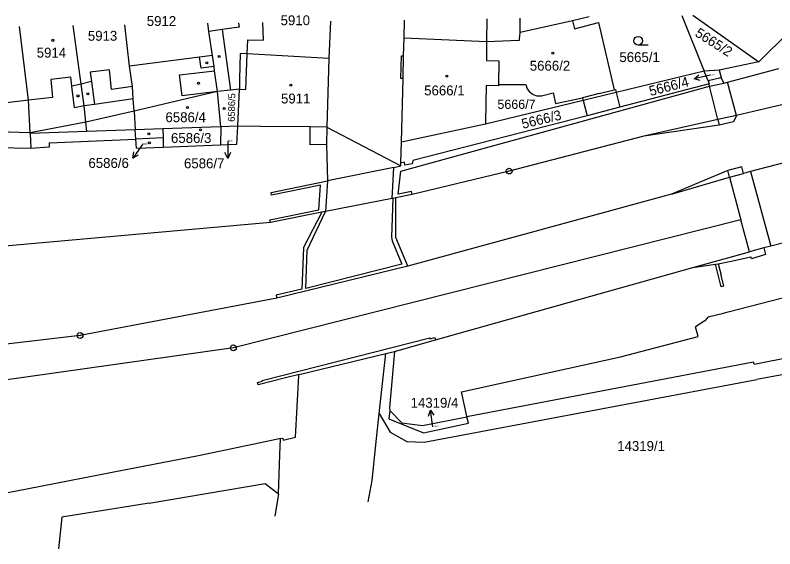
# Model space of a CAD drawing. Extents: x -825057 to -819383, y -1071633 to -1067888.
# Drawn here: x -822428.5 to -822297.9, y -1070485.8 to -1070394 of the extents above; entities that cross this region are included whole.
import ezdxf

# ---------------------------------------------------------------- set-up
doc = ezdxf.new("R2010")
doc.units = 0
for name, color, linetype in [('Vrstva 1', 7, 'Continuous'), ('Vrstva 16', 7, 'Continuous'), ('Vrstva 18', 7, 'Continuous'), ('Vrstva 19', 7, 'Continuous'), ('Vrstva 24', 7, 'Continuous'), ('Vrstva 25', 7, 'Continuous'), ('Vrstva 4', 7, 'Continuous')]:
    doc.layers.add(name, color=color, linetype=linetype)

msp = doc.modelspace()

# ---------------------------------------------------------------- linework, layer by layer
at = {"layer": 'Vrstva 1'}
for p, q in [((-822347.38, -1070394.65), (-822347.42, -1070398.56)), ((-822341.67, -1070397.04), (-822341.66, -1070394.55)), ((-822329.77, -1070394.35), (-822332.66, -1070395.01)), ((-822313.85, -1070394.09), (-822310.02, -1070403.69)), ((-822311.96, -1070394.06), (-822300.62, -1070402.06)), ((-822426.2, -1070408.65), (-822427.76, -1070395.98)), ((-822417.14, -1070405.9), (-822418.5, -1070395.82)), ((-822408.84, -1070402.84), (-822409.66, -1070395.68)), ((-822395.17, -1070396.84), (-822395.36, -1070395.44)), ((-822374.29, -1070395.09), (-822374.54, -1070401.51)), ((-822361.61, -1070397.92), (-822361.54, -1070394.88)), ((-822332.66, -1070395.01), (-822341.67, -1070397.04)), ((-822332.66, -1070395.01), (-822332.54, -1070395.5)), ((-822332.54, -1070395.5), (-822332.33, -1070396.4)), ((-822332.33, -1070396.4), (-822328.18, -1070395.28)), ((-822328.18, -1070395.28), (-822325.52, -1070406.86)), ((-822394.56, -1070401), (-822395.17, -1070396.84)), ((-822341.74, -1070397.37), (-822341.67, -1070397.27)), ((-822341.67, -1070397.15), (-822341.67, -1070397.04)), ((-822341.67, -1070397.27), (-822341.67, -1070397.15)), ((-822295.37, -1070396.87), (-822300.62, -1070402.06)), ((-822361.69, -1070401.02), (-822361.61, -1070397.92)), ((-822361.61, -1070397.92), (-822347.42, -1070398.56)), ((-822347.42, -1070398.56), (-822347.46, -1070401.85)), ((-822347.42, -1070398.56), (-822343.28, -1070398.42)), ((-822343.28, -1070398.42), (-822341.76, -1070398.37)), ((-822341.76, -1070398.37), (-822341.74, -1070397.37)), ((-822394.3, -1070402.9), (-822394.56, -1070401)), ((-822389.8, -1070400.66), (-822389.9, -1070405.05)), ((-822388.58, -1070400.71), (-822389.8, -1070400.66)), ((-822374.54, -1070401.51), (-822388.58, -1070400.71)), ((-822361.79, -1070404.96), (-822361.69, -1070401.02)), ((-822374.54, -1070401.51), (-822374.9, -1070413.29)), ((-822347.46, -1070401.85), (-822345.33, -1070401.88)), ((-822345.33, -1070401.88), (-822345.41, -1070405.97)), ((-822300.62, -1070402.06), (-822307.41, -1070403.52)), ((-822408.32, -1070406.3), (-822408.84, -1070402.84)), ((-822394.2, -1070403.6), (-822394.3, -1070402.9)), ((-822393.7, -1070407.2), (-822394.2, -1070403.6)), ((-822310.02, -1070403.69), (-822325.14, -1070407.35)), ((-822307.41, -1070403.52), (-822310.02, -1070403.69)), ((-822309.35, -1070405.36), (-822310.02, -1070403.69)), ((-822307.41, -1070403.52), (-822307.07, -1070404.77)), ((-822389.9, -1070405.05), (-822389.94, -1070406.76)), ((-822362.05, -1070415.9), (-822361.79, -1070404.96)), ((-822307.36, -1070404.85), (-822309.35, -1070405.36)), ((-822307.07, -1070404.77), (-822307.36, -1070404.85)), ((-822416.63, -1070409.64), (-822417.14, -1070405.9)), ((-822408.18, -1070408.41), (-822408.32, -1070406.3)), ((-822347.51, -1070406.13), (-822347.63, -1070412.47)), ((-822345.41, -1070406.17), (-822347.51, -1070406.13)), ((-822345.41, -1070405.97), (-822340.67, -1070405.96)), ((-822345.41, -1070405.97), (-822345.41, -1070406.17)), ((-822340.67, -1070405.96), (-822340.44, -1070406.71)), ((-822309.18, -1070405.83), (-822324.52, -1070409.86)), ((-822309.35, -1070405.36), (-822309.18, -1070405.83)), ((-822393.7, -1070407.2), (-822408.04, -1070410.54)), ((-822391.47, -1070406.94), (-822393.7, -1070407.2)), ((-822393.12, -1070413.25), (-822393.7, -1070407.2)), ((-822389.94, -1070406.76), (-822391.47, -1070406.94)), ((-822390.23, -1070413.16), (-822389.94, -1070406.76)), ((-822340.44, -1070406.71), (-822340.04, -1070407.25)), ((-822340.04, -1070407.25), (-822339.43, -1070407.71)), ((-822339.43, -1070407.71), (-822338.78, -1070407.9)), ((-822337.97, -1070407.91), (-822335.98, -1070407.43)), ((-822335.98, -1070407.43), (-822335.57, -1070409.21)), ((-822325.14, -1070407.35), (-822330.84, -1070408.74)), ((-822325.52, -1070406.86), (-822325.27, -1070406.8)), ((-822325.27, -1070406.8), (-822325.14, -1070407.35)), ((-822425.91, -1070414.27), (-822426.2, -1070408.65)), ((-822408.04, -1070410.54), (-822408.18, -1070408.41)), ((-822330.84, -1070408.74), (-822347.64, -1070412.82)), ((-822338.78, -1070407.9), (-822337.97, -1070407.91)), ((-822335.57, -1070409.21), (-822330.96, -1070408.27)), ((-822330.96, -1070408.27), (-822330.84, -1070408.74)), ((-822416.35, -1070412.47), (-822416.63, -1070409.64)), ((-822324.52, -1070409.86), (-822330.16, -1070411.35)), ((-822295.67, -1070409.24), (-822304.46, -1070411.3)), ((-822408.04, -1070410.54), (-822416.35, -1070412.47)), ((-822408.04, -1070410.54), (-822407.83, -1070413.75)), ((-822330.16, -1070411.35), (-822360.12, -1070419.02)), ((-822304.46, -1070411.3), (-822304.97, -1070412.41)), ((-822416.35, -1070412.47), (-822425.91, -1070414.27)), ((-822347.64, -1070412.82), (-822362.05, -1070415.9)), ((-822347.63, -1070412.47), (-822347.64, -1070412.82)), ((-822307.43, -1070412.97), (-822320.38, -1070414.85)), ((-822304.97, -1070412.41), (-822307.43, -1070412.97)), ((-822425.91, -1070414.27), (-822435.03, -1070413.98)), ((-822403.12, -1070413.59), (-822407.83, -1070413.75)), ((-822407.73, -1070415.35), (-822407.83, -1070413.75)), ((-822393.12, -1070413.25), (-822403.12, -1070413.59)), ((-822403.12, -1070413.59), (-822403.07, -1070415.14)), ((-822393.12, -1070413.25), (-822393.17, -1070416.34)), ((-822390.23, -1070413.16), (-822393.12, -1070413.25)), ((-822390.37, -1070416.23), (-822390.23, -1070413.16)), ((-822386.31, -1070413.19), (-822390.23, -1070413.16)), ((-822377.74, -1070413.27), (-822386.31, -1070413.19)), ((-822374.9, -1070413.29), (-822377.74, -1070413.27)), ((-822374.9, -1070413.29), (-822362.15, -1070419.97)), ((-822407.62, -1070416.93), (-822407.73, -1070415.35)), ((-822403.07, -1070415.14), (-822403.02, -1070416.74)), ((-822320.38, -1070414.85), (-822343.55, -1070420.86)), ((-822407.62, -1070416.93), (-822403.02, -1070416.74)), ((-822403.02, -1070416.74), (-822393.17, -1070416.34)), ((-822393.17, -1070416.34), (-822390.37, -1070416.23)), ((-822362.19, -1070419.45), (-822362.05, -1070415.9)), ((-822361.56, -1070419.32), (-822362.19, -1070419.45)), ((-822362.15, -1070419.97), (-822362.19, -1070419.45)), ((-822361.47, -1070419.84), (-822361.56, -1070419.32)), ((-822360.12, -1070419.02), (-822360.24, -1070419.6)), ((-822292.81, -1070418.55), (-822302.04, -1070420.92)), ((-822360.24, -1070419.6), (-822361.47, -1070419.84)), ((-822305.97, -1070420.78), (-822315.63, -1070424.82)), ((-822303.55, -1070420.13), (-822305.97, -1070420.78)), ((-822303.24, -1070421.27), (-822303.55, -1070420.13)), ((-822343.55, -1070420.86), (-822360.22, -1070424.87)), ((-822302.04, -1070420.92), (-822303.24, -1070421.27)), ((-822363.69, -1070425.59), (-822375.12, -1070427.81)), ((-822363.54, -1070425.56), (-822363.69, -1070425.59)), ((-822363.05, -1070425.46), (-822363.54, -1070425.56)), ((-822360.22, -1070424.87), (-822363.05, -1070425.46)), ((-822315.63, -1070424.82), (-822361, -1070437.2)), ((-822375.76, -1070427.94), (-822384.6, -1070429.73)), ((-822375.12, -1070427.81), (-822375.76, -1070427.94)), ((-822384.6, -1070429.73), (-822442.05, -1070434.81)), ((-822303.72, -1070429.24), (-822390.97, -1070451.26)), ((-822302.25, -1070434.76), (-822303.72, -1070429.24)), ((-822289.45, -1070431.49), (-822298.56, -1070433.75)), ((-822298.56, -1070433.75), (-822299.78, -1070434.09)), ((-822299.78, -1070434.09), (-822302.25, -1070434.76)), ((-822361, -1070437.2), (-822383.5, -1070442.75)), ((-822305.9, -1070445.1), (-822285.76, -1070439.85)), ((-822383.5, -1070442.75), (-822417.33, -1070449.15)), ((-822309.33, -1070445.96), (-822306.69, -1070445.31)), ((-822306.69, -1070445.31), (-822305.9, -1070445.1)), ((-822309.93, -1070446.61), (-822311.52, -1070447.66)), ((-822309.33, -1070445.96), (-822309.93, -1070446.61)), ((-822311.07, -1070449.34), (-822311.52, -1070447.66)), ((-822417.33, -1070449.15), (-822515.72, -1070460.79)), ((-822324.4, -1070452.79), (-822311.07, -1070449.34)), ((-822390.97, -1070451.26), (-822489.9, -1070465.32)), ((-822364.78, -1070452.24), (-822363.24, -1070451.87)), ((-822363.24, -1070451.87), (-822364.13, -1070461.56)), ((-822379.68, -1070455.87), (-822364.78, -1070452.24)), ((-822365.9, -1070462.59), (-822364.78, -1070452.24)), ((-822351.75, -1070458.81), (-822324.4, -1070452.79)), ((-822380.28, -1070466.66), (-822379.69, -1070456.11)), ((-822379.69, -1070456.11), (-822379.68, -1070455.87)), ((-822350.83, -1070463.01), (-822351.75, -1070458.81)), ((-822366.36, -1070466.85), (-822365.9, -1070462.59)), ((-822364.05, -1070462.02), (-822364.23, -1070463.48)), ((-822364.13, -1070461.56), (-822364.05, -1070462.02)), ((-822364.05, -1070462.02), (-822361.99, -1070464.17)), ((-822364.23, -1070463.48), (-822358.28, -1070465.88)), ((-822358.45, -1070464.61), (-822350.8, -1070463.15)), ((-822350.8, -1070463.15), (-822350.83, -1070463.01)), ((-822350.56, -1070464.23), (-822350.8, -1070463.15)), ((-822361.99, -1070464.17), (-822358.45, -1070464.61)), ((-822358.28, -1070465.88), (-822350.56, -1070464.23)), ((-822384.13, -1070467.16), (-822396.97, -1070469.83)), ((-822382.86, -1070466.89), (-822384.13, -1070467.16)), ((-822382.96, -1070469.66), (-822382.86, -1070466.89)), ((-822382.86, -1070466.89), (-822382.45, -1070466.8)), ((-822382.45, -1070466.8), (-822382.41, -1070467.16)), ((-822382.41, -1070467.16), (-822380.28, -1070466.66)), ((-822367.11, -1070474.11), (-822366.36, -1070466.85)), ((-822396.97, -1070469.83), (-822409.44, -1070472.24)), ((-822383.2, -1070476.37), (-822382.96, -1070469.66)), ((-822409.44, -1070472.24), (-822426.49, -1070475.6)), ((-822367.77, -1070477.77), (-822367.11, -1070474.11)), ((-822426.49, -1070475.6), (-822441.07, -1070478.42)), ((-822405.47, -1070477.96), (-822385.48, -1070474.6)), ((-822385.48, -1070474.6), (-822383.2, -1070476.37)), ((-822383.2, -1070476.37), (-822383.85, -1070480.2)), ((-822405.47, -1070477.96), (-822420.44, -1070480.4)), ((-822420.44, -1070480.4), (-822421.06, -1070485.84))]:
    msp.add_line(p, q, dxfattribs=at)
at = {"layer": 'Vrstva 16'}
for p, q in [((-822308.96, -1070404.39), (-822311.744, -1070404.999)), ((-822406.62, -1070416.3), (-822408.285, -1070418.613)), ((-822391.93, -1070415.73), (-822391.93, -1070418.67)), ((-822356.7, -1070464.83), (-822357.099, -1070461.978))]:
    msp.add_line(p, q, dxfattribs=at)
for points in [[(-822310.715, -1070405.26), (-822311.744, -1070404.999), (-822310.918, -1070404.332)], [(-822407.344, -1070418.12), (-822408.285, -1070418.613), (-822408.116, -1070417.565)], [(-822391.44, -1070417.69), (-822391.93, -1070418.67), (-822392.42, -1070417.69)], [(-822357.441, -1070462.995), (-822357.099, -1070461.978), (-822356.491, -1070462.862)]]:
    msp.add_lwpolyline(points, dxfattribs=at)
at = {"layer": 'Vrstva 24'}
for centre, radius in [((-822343.55, -1070420.86), 0.5), ((-822343.55, -1070420.86), 0.0327), ((-822417.33, -1070449.15), 0.5), ((-822417.33, -1070449.15), 0.0327), ((-822390.97, -1070451.26), 0.5), ((-822390.97, -1070451.26), 0.0327)]:
    msp.add_circle(centre, radius, dxfattribs=at)
at = {"layer": 'Vrstva 25'}
msp.add_line((-822319.62, -1070399.19), (-822321.37, -1070399.19), dxfattribs=at)
for centre, radius in [((-822422, -1070398.37), 0.175), ((-822321.37, -1070398.44), 0.75), ((-822393.4, -1070401.17), 0.175), ((-822336.05, -1070400.56), 0.175), ((-822395.52, -1070402.25), 0.175), ((-822354.26, -1070404.54), 0.175), ((-822396.97, -1070405.76), 0.175), ((-822381.1, -1070406.08), 0.175), ((-822417.69, -1070407.94), 0.175), ((-822416, -1070407.58), 0.175), ((-822398.85, -1070409.92), 0.175), ((-822392.57, -1070410.08), 0.175), ((-822405.49, -1070414.44), 0.175), ((-822396.61, -1070413.78), 0.175), ((-822405.42, -1070416), 0.175)]:
    msp.add_circle(centre, radius, dxfattribs=at)
at = {"layer": 'Vrstva 4'}
for p, q in [((-822390.09, -1070395.35), (-822389.98, -1070396.1)), ((-822385.78, -1070398.34), (-822385.92, -1070395.28)), ((-822392.89, -1070396.51), (-822395.17, -1070396.84)), ((-822389.98, -1070396.1), (-822392.89, -1070396.51)), ((-822392.89, -1070396.51), (-822391.47, -1070406.94)), ((-822388.58, -1070400.71), (-822388.48, -1070398.28)), ((-822388.48, -1070398.28), (-822385.78, -1070398.34)), ((-822394.56, -1070401), (-822396.79, -1070401.29)), ((-822388.81, -1070406.8), (-822388.58, -1070400.71)), ((-822362.16, -1070404.95), (-822362.06, -1070401.01)), ((-822362.06, -1070401.01), (-822361.69, -1070401.02)), ((-822396.79, -1070401.29), (-822408.84, -1070402.84)), ((-822396.53, -1070403.18), (-822396.79, -1070401.29)), ((-822412.27, -1070403.42), (-822415.59, -1070403.84)), ((-822415.59, -1070403.84), (-822415.37, -1070405.48)), ((-822411.95, -1070406.83), (-822412.27, -1070403.42)), ((-822400.22, -1070404.33), (-822394.2, -1070403.6)), ((-822394.3, -1070402.9), (-822396.53, -1070403.18)), ((-822306.02, -1070405.56), (-822297.18, -1070403.22)), ((-822418.92, -1070404.69), (-822422.37, -1070405.09)), ((-822422.37, -1070405.09), (-822422.05, -1070408.22)), ((-822418.73, -1070406.28), (-822418.92, -1070404.69)), ((-822399.8, -1070407.93), (-822400.22, -1070404.33)), ((-822361.79, -1070404.96), (-822362.16, -1070404.95)), ((-822306.65, -1070405.72), (-822307.07, -1070404.77)), ((-822417.14, -1070405.9), (-822418.73, -1070406.28)), ((-822418.28, -1070409.97), (-822418.73, -1070406.28)), ((-822415.37, -1070405.48), (-822417.14, -1070405.9)), ((-822415.37, -1070405.48), (-822414.84, -1070409.38)), ((-822408.32, -1070406.3), (-822411.95, -1070406.83)), ((-822362.2, -1070420.86), (-822309.08, -1070406.24)), ((-822309.08, -1070406.24), (-822309.18, -1070405.83)), ((-822309.08, -1070406.24), (-822306.65, -1070405.72)), ((-822307.68, -1070412.01), (-822309.08, -1070406.24)), ((-822306.65, -1070405.72), (-822306.02, -1070405.56)), ((-822304.46, -1070411.3), (-822306.02, -1070405.56)), ((-822393.7, -1070407.2), (-822399.8, -1070407.93)), ((-822389.94, -1070406.76), (-822388.81, -1070406.8)), ((-822328.08, -1070407.53), (-822330.5, -1070408.15)), ((-822328.08, -1070407.53), (-822325.52, -1070406.86)), ((-822325.14, -1070407.35), (-822324.52, -1070409.86)), ((-822426.2, -1070408.65), (-822430.36, -1070409.18)), ((-822422.05, -1070408.22), (-822426.2, -1070408.65)), ((-822408.18, -1070408.41), (-822414.84, -1070409.38)), ((-822330.5, -1070408.15), (-822330.96, -1070408.27)), ((-822330.84, -1070408.74), (-822330.16, -1070411.35)), ((-822416.63, -1070409.64), (-822418.28, -1070409.97)), ((-822414.84, -1070409.38), (-822416.63, -1070409.64)), ((-822304.46, -1070411.3), (-822307.68, -1070412.01)), ((-822416.19, -1070414.03), (-822416.35, -1070412.47)), ((-822307.68, -1070412.01), (-822320.38, -1070414.85)), ((-822307.68, -1070412.01), (-822307.43, -1070412.97)), ((-822425.9, -1070414.37), (-822425.91, -1070414.27)), ((-822416.19, -1070414.03), (-822425.9, -1070414.37)), ((-822407.83, -1070413.75), (-822416.19, -1070414.03)), ((-822377.76, -1070416.32), (-822377.74, -1070413.27)), ((-822374.9, -1070413.29), (-822374.95, -1070416.28)), ((-822425.9, -1070414.37), (-822425.77, -1070416.97)), ((-822422.62, -1070416.02), (-822407.73, -1070415.35)), ((-822403.07, -1070415.14), (-822407.73, -1070415.35)), ((-822425.77, -1070416.97), (-822434.68, -1070416.77)), ((-822422.63, -1070416.77), (-822425.77, -1070416.97)), ((-822422.62, -1070416.02), (-822422.63, -1070416.77)), ((-822374.95, -1070416.28), (-822377.76, -1070416.32)), ((-822374.95, -1070416.28), (-822374.81, -1070422.52)), ((-822363.37, -1070420.22), (-822374.81, -1070422.52)), ((-822363.69, -1070425.59), (-822363.37, -1070420.22)), ((-822363.37, -1070420.22), (-822362.15, -1070419.97)), ((-822305.67, -1070421.92), (-822305.97, -1070420.78)), ((-822362.62, -1070424.86), (-822362.2, -1070420.86)), ((-822315.63, -1070424.82), (-822305.67, -1070421.92)), ((-822305.67, -1070421.92), (-822303.24, -1070421.27)), ((-822305.67, -1070421.92), (-822303.72, -1070429.24)), ((-822302.04, -1070420.92), (-822298.56, -1070433.75)), ((-822384.49, -1070424.53), (-822374.81, -1070422.52)), ((-822375.97, -1070423.27), (-822384.39, -1070425.02)), ((-822376.29, -1070427.54), (-822375.97, -1070423.27)), ((-822374.81, -1070422.52), (-822375.12, -1070427.81)), ((-822384.39, -1070425.02), (-822384.49, -1070424.53)), ((-822360.32, -1070424.38), (-822362.62, -1070424.86)), ((-822360.22, -1070424.87), (-822360.32, -1070424.38)), ((-822363.54, -1070425.56), (-822363.77, -1070432.25)), ((-822363.02, -1070432.26), (-822363.05, -1070425.46)), ((-822384.7, -1070429.24), (-822376.29, -1070427.54)), ((-822375.76, -1070427.94), (-822378.92, -1070434.01)), ((-822378.27, -1070434.46), (-822375.12, -1070427.81)), ((-822384.6, -1070429.73), (-822384.7, -1070429.24)), ((-822363.77, -1070432.25), (-822363.64, -1070432.85)), ((-822361, -1070437.2), (-822363.02, -1070432.26)), ((-822363.64, -1070432.85), (-822362, -1070436.85)), ((-822378.92, -1070434.01), (-822379.18, -1070441.2)), ((-822378.54, -1070441.06), (-822378.27, -1070434.46)), ((-822311.99, -1070437.43), (-822302.25, -1070434.76)), ((-822299.78, -1070434.09), (-822299.48, -1070435.24)), ((-822307.59, -1070436.81), (-822305.36, -1070436.34)), ((-822305.36, -1070436.34), (-822302.02, -1070435.64)), ((-822301.9, -1070435.93), (-822302.02, -1070435.64)), ((-822299.48, -1070435.24), (-822301.9, -1070435.93)), ((-822362, -1070436.85), (-822378.54, -1070441.06)), ((-822356.24, -1070449.9), (-822311.99, -1070437.43)), ((-822311.99, -1070437.43), (-822308.09, -1070436.86)), ((-822308.09, -1070436.86), (-822307.59, -1070436.81)), ((-822307.09, -1070440.76), (-822308.09, -1070436.86)), ((-822307.59, -1070436.81), (-822307.09, -1070438.75)), ((-822306.61, -1070440.64), (-822307.09, -1070438.75)), ((-822379.18, -1070441.2), (-822383.63, -1070442.19)), ((-822306.61, -1070440.64), (-822307.09, -1070440.76)), ((-822383.63, -1070442.19), (-822383.5, -1070442.75)), ((-822386.01, -1070456.91), (-822357.2, -1070449.57)), ((-822357.2, -1070449.57), (-822357.17, -1070449.7)), ((-822357.17, -1070449.7), (-822356.35, -1070449.49)), ((-822356.35, -1070449.49), (-822356.24, -1070449.9)), ((-822363.24, -1070451.87), (-822356.24, -1070449.9)), ((-822301.4, -1070454.05), (-822283, -1070450.52)), ((-822282.8, -1070453.26), (-822300.94, -1070456.72)), ((-822301.54, -1070453.75), (-822350.8, -1070463.15)), ((-822301.4, -1070454.05), (-822301.54, -1070453.75)), ((-822379.68, -1070455.87), (-822381.98, -1070456.43)), ((-822386.82, -1070457.22), (-822385.99, -1070457.01)), ((-822386.72, -1070457.63), (-822386.82, -1070457.22)), ((-822381.98, -1070456.43), (-822386.72, -1070457.63)), ((-822385.99, -1070457.01), (-822386.01, -1070456.91)), ((-822358.16, -1070467.5), (-822300.94, -1070456.72)), ((-822365.9, -1070462.59), (-822363.99, -1070465.79)), ((-822363.99, -1070465.79), (-822361.15, -1070467.38)), ((-822361.15, -1070467.38), (-822358.16, -1070467.5))]:
    msp.add_line(p, q, dxfattribs=at)

# ---------------------------------------------------------------- texts
at = {"layer": 'Vrstva 16'}
msp.add_text('5666/4', height=1.7, rotation=14.4, dxfattribs=at).set_placement((-822319.243, -1070407.966))
for s, p in [('6586/6', (-822415.894, -1070420.32)), ('6586/7', (-822399.463, -1070420.38)), ('14319/4', (-822360.496, -1070461.57))]:
    msp.add_text(s, height=1.7, dxfattribs=at).set_placement(p)
at = {"layer": 'Vrstva 18'}
for s, rotation, p in [('5665/2', 327.6, (-822311.73, -1070397.54)), ('5666/3', 13.5, (-822341.19, -1070413.6))]:
    msp.add_text(s, height=1.7, rotation=rotation, dxfattribs=at).set_placement(p)
for s, height, p in [('5665/1', 1.7, (-822324.593, -1070402.11)), ('5666/4', 0.2, (-822308.96, -1070404.39)), ('6586/7', 0.2, (-822391.93, -1070415.73)), ('14319/4', 0.2, (-822356.7, -1070464.83)), ('14319/1', 1.7, (-822324.97, -1070469))]:
    msp.add_text(s, height=height, dxfattribs=at).set_placement(p)
at = {"layer": 'Vrstva 19'}
for s, height, p in [('5912', 1.7, (-822405.862, -1070395.89)), ('5910', 1.7, (-822382.85, -1070395.77)), ('5913', 1.7, (-822415.994, -1070398.44)), ('5914', 1.7, (-822424.786, -1070401.34)), ('5666/2', 1.7, (-822340.004, -1070403.59)), ('5666/1', 1.7, (-822358.162, -1070407.84)), ('5911', 1.7, (-822382.78, -1070409.23)), ('5666/7', 1.6, (-822345.56, -1070410.17)), ('6586/4', 1.7, (-822402.65, -1070412.45)), ('6586/3', 1.7, (-822401.7, -1070416.02)), ('6586/6', 0.2, (-822406.62, -1070416.3))]:
    msp.add_text(s, height=height, dxfattribs=at).set_placement(p)
msp.add_text('6586/5', height=1.2, rotation=89.1, dxfattribs=at).set_placement((-822390.71, -1070412.39))

doc.saveas('drawing.dxf')
